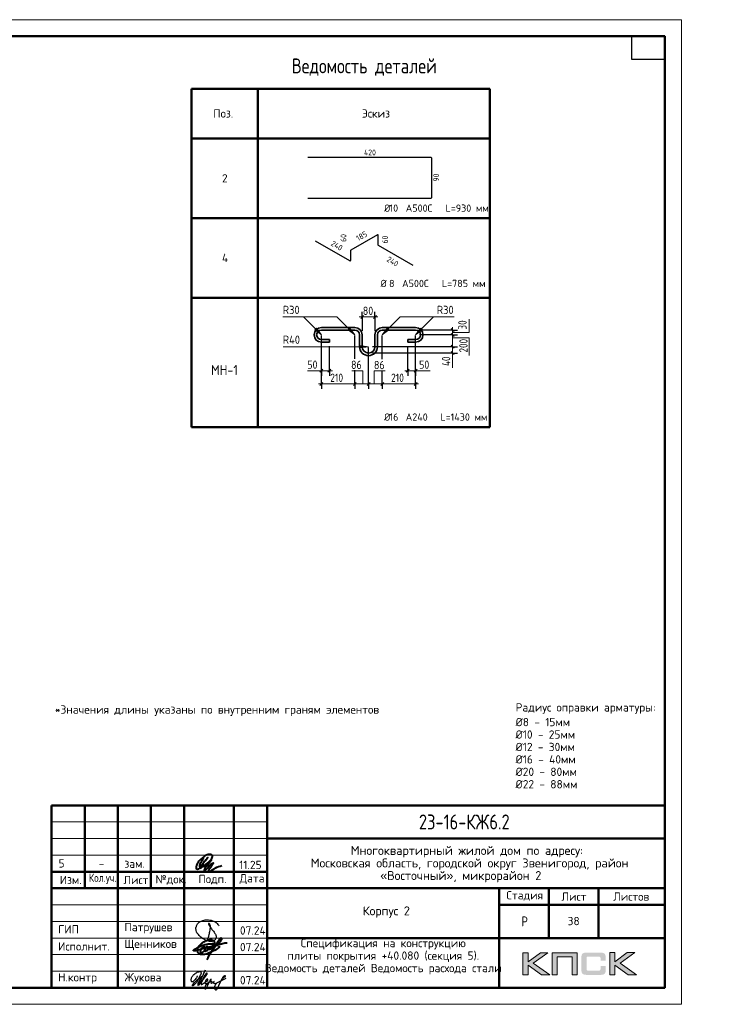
# Model space of a CAD drawing. Header units: millimetres. Extents: x 40580 to 1930067, y -240640 to 81020.
# Tile 601 of 656: x 1481763 to 1502656, y -239550 to -209850. Entities that reach past the tile are written whole.
import ezdxf

# ---------------------------------------------------------------- set-up
doc = ezdxf.new("R2010")
doc.units = ezdxf.units.MM
for name, color, linetype, lineweight in [('Standard', 7, 'Continuous', 25), ('Основная', 7, 'Continuous', 40), ('Позиционная метка номер позиции', 7, 'Continuous', 13), ('Размерная линия_ общее', 7, 'Continuous', 25)]:
    doc.layers.add(name, color=color, linetype=linetype, lineweight=lineweight)
doc.styles.add('GOST 2.304', font='isocpeur.ttf', dxfattribs={"width": 0.8})
doc.styles.add('ISOCPEUR', font='isocpeur.ttf')

# ---------------------------------------------------------------- blocks, each defined once
blk = doc.blocks.new('яяя')
at = {"lineweight": 30}
for points in [[(345424, 110432), (345425, 110410), (345424, 110397), (345417, 110379), (345406, 110350), (345390, 110319), (345357, 110275), (345310, 110221), (345265, 110176), (345198, 110110), (345161, 110077), (345133, 110066), (345116, 110066), (345102, 110075), (345090, 110091), (345082, 110115), (345074, 110146), (345066, 110182), (345064, 110206), (345067, 110234), (345077, 110278), (345095, 110320), (345114, 110361), (345134, 110395), (345159, 110428), (345195, 110469), (345228, 110506), (345284, 110560), (345331, 110595), (345379, 110625), (345435, 110648), (345486, 110670), (345532, 110686), (345573, 110696), (345605, 110698), (345621, 110695), (345635, 110687), (345648, 110671), (345656, 110649), (345659, 110625), (345659, 110583), (345656, 110553), (345647, 110523), (345635, 110489), (345387, 110033), (345349, 109985), (345311, 109948), (345247, 109889), (345209, 109858), (345192, 109844), (345180, 109837), (345157, 109833), (345150, 109835), (345140, 109842), (345135, 109856), (345138, 109881), (345148, 109892), (345183, 109930), (345267, 110024), (345343, 110105), (345455, 110213), (345617, 110343), (345775, 110456), (345811, 110526), (345838, 110607), (345890, 110740), (345902, 110771), (345698, 110295), (345672, 110226), (345626, 110132), (345572, 110032), (345518, 109953), (345481, 109918), (345497, 110001), (345567, 110147), (345655, 110301), (345760, 110442)], [(345481, 109918), (345476, 109896), (345475, 109874), (345485, 109861), (345506, 109866), (345539, 109891), (345632, 109983), (345968, 110450), (346022, 110527), (346029, 110560), (346027, 110579), (346026, 110590), (346010, 110605), (345993, 110609), (345975, 110601), (345962, 110584), (345954, 110562), (345857, 110421), (345783, 110292), (345741, 110183), (345701, 110079), (345665, 109985), (345660, 109952), (345666, 109929), (345669, 109915), (345682, 109910), (345702, 109914), (345735, 109941), (345846, 110007), (346065, 110160), (346075, 110193), (346070, 110217), (346066, 110236), (346052, 110241), (346030, 110241), (346007, 110228), (345978, 110203), (345960, 110164), (345892, 110010), (345895, 109986), (345904, 109966), (345925, 109964), (345969, 109968), (346045, 110000), (346218, 110114), (346261, 110154), (346280, 110184), (346282, 110210), (346278, 110225), (346263, 110229), (346241, 110222), (346220, 110198), (346162, 110049), (345989, 109904), (345932, 109849), (345906, 109805), (345891, 109739), (345890, 109690), (345899, 109652), (345924, 109647), (345956, 109655), (345980, 109674), (346058, 109838), (346158, 110046), (346261, 110098), (346314, 110120), (346292, 110079), (346269, 110036), (346261, 110008), (346267, 109998), (346293, 109998), (346363, 110039), (346445, 110095), (346421, 110068), (346414, 110040), (346407, 110011), (346416, 109990), (346466, 109972), (346509, 109977), (346574, 109984), (347172, 110293)], [(346586, 109971), (346543, 109917), (346509, 109873), (346489, 109825), (346475, 109767), (346472, 109710), (346478, 109675), (346485, 109641), (346501, 109621), (346517, 109602), (346542, 109589), (346568, 109592), (346605, 109620), (346680, 109731), (346736, 109842), (346865, 110115), (346962, 110290), (346969, 110318), (346979, 110360), (347013, 110403), (347056, 110434), (347091, 110450), (347109, 110450), (347121, 110434), (347115, 110405), (347072, 110355), (347012, 110307), (346924, 110222)]]:
    blk.add_lwpolyline(points, dxfattribs=at)
blk = doc.blocks.new('Из_буфера32210')
at = {"color": 7, "lineweight": 25}
blk.add_lwpolyline([(357, 84), (386, 160), (399, 213), (405, 239), (412, 268), (420, 299), (427, 339), (434, 380), (437, 414), (438, 442), (436, 466), (430, 489), (425, 504), (417, 519), (409, 531), (405, 535), (403, 536), (400, 539), (394, 541), (387, 543), (383, 542), (379, 539), (377, 534), (377, 528), (379, 523), (438, 428), (470, 382), (484, 365), (504, 341), (528, 310), (551, 280), (562, 264), (575, 247), (582, 235), (589, 220), (599, 198), (606, 184), (610, 167), (611, 155), (612, 143), (611, 127), (609, 116), (603, 96), (596, 82), (588, 69), (579, 56), (563, 43), (551, 34), (539, 25), (524, 16), (511, 10), (494, 5), (481, 3), (456, 0), (432, 1), (415, 3), (396, 6), (375, 11), (355, 19), (336, 24), (310, 31), (293, 39), (269, 53), (243, 69), (223, 80), (202, 93), (180, 109), (152, 128), (126, 152), (98, 182), (77, 211), (52, 241), (32, 266), (20, 293), (8, 329), (3, 348), (1, 373), (0, 393), (1, 417), (6, 440), (13, 454), (20, 476), (26, 497), (38, 517), (47, 529), (60, 548), (75, 563), (95, 581), (115, 593), (135, 606), (161, 618), (187, 628), (213, 638), (251, 647), (282, 653), (319, 655), (353, 655), (384, 652), (418, 648), (460, 641), (503, 628), (544, 611), (579, 594), (611, 573), (639, 545), (666, 515), (679, 496), (694, 471)], dxfattribs=at)

msp = doc.modelspace()

# ---------------------------------------------------------------- hatches: boundary and pattern name
h = msp.add_hatch(color=256)
h.paths.add_polyline_path([(1497696.4, -237992.8), (1497468.9, -237992.8), (1497096.9, -238272.9), (1497096.9, -237992.8), (1496939.2, -237992.8), (1496939.2, -238664.9), (1497096.9, -238664.9), (1497096.9, -238369.7), (1497499.3, -238664.9), (1497751, -238664.9), (1497250.4, -238309.5)])
h.paths.add_polyline_path([(1497979.2, -238119.4), (1498424.5, -238119.4), (1498424.5, -238664.9), (1498580.8, -238664.9), (1498580.8, -237992.8), (1498414.1, -237992.8), (1497822.9, -237992.8), (1497822.9, -238151.8), (1497822.9, -238664.9), (1497979.2, -238664.9)])
h.paths.add_polyline_path([(1499718.9, -237989.4), (1499561.3, -237989.4), (1499561.3, -238662.2), (1499718.9, -238662.2), (1499718.9, -238366.2), (1500121.4, -238662.2), (1500373.1, -238662.2), (1499872.4, -238306), (1500318.4, -237989.4), (1500091.6, -237989.4), (1499718.9, -238269.4)])
msp.add_hatch(color=256).paths.add_polyline_path([(1499429.9, -238064), (1499427.8, -238056.4), (1499425.1, -238050.2), (1499421.6, -238044), (1499418.1, -238037.8), (1499414.7, -238032.9), (1499410.5, -238028.1), (1499406.4, -238023.2), (1499402.2, -238019.1), (1499396.7, -238015.6), (1499391.2, -238011.5), (1499385, -238008), (1499378, -238005.3), (1499371.1, -238002.5), (1499363.5, -237999.7), (1499355.9, -237997.7), (1499337.9, -237994.2), (1499318.6, -237991.4), (1499297.1, -237990), (1499273.6, -237989.4), (1498872.6, -237989.4), (1498849.1, -237990), (1498828.3, -237991.4), (1498808.3, -237994.2), (1498791, -237997.7), (1498782.7, -238000.4), (1498775.1, -238002.5), (1498768.2, -238005.3), (1498761.9, -238008.7), (1498755.7, -238011.5), (1498749.5, -238015.6), (1498744.7, -238019.1), (1498739.8, -238023.2), (1498735.7, -238028.1), (1498732.2, -238032.9), (1498728.1, -238037.8), (1498724.6, -238044), (1498721.8, -238050.2), (1498719.1, -238057.1), (1498716.3, -238064), (1498714.2, -238071.6), (1498710.8, -238088.2), (1498708, -238106.2), (1498705.9, -238126.3), (1498705.9, -238148.4), (1498705.9, -238502.4), (1498705.9, -238524.6), (1498708, -238544.6), (1498710.8, -238563.3), (1498714.2, -238579.9), (1498716.3, -238587.5), (1498719.1, -238594.4), (1498721.8, -238601.3), (1498724.6, -238607.5), (1498728.1, -238613.1), (1498732.2, -238618.6), (1498735.7, -238623.4), (1498739.8, -238628.3), (1498744.7, -238632.4), (1498750.2, -238635.9), (1498755.7, -238639.3), (1498761.9, -238642.8), (1498768.2, -238646.3), (1498775.8, -238648.3), (1498782.7, -238651.1), (1498791, -238653.2), (1498808.3, -238657.3), (1498828.3, -238659.4), (1498849.8, -238661.5), (1498872.6, -238662.2), (1499273.6, -238662.2), (1499297.1, -238661.5), (1499318.6, -238660.1), (1499337.9, -238657.3), (1499355.2, -238653.9), (1499363.5, -238651.1), (1499371.1, -238649), (1499378, -238646.3), (1499385, -238642.8), (1499391.2, -238640), (1499396.7, -238635.9), (1499402.2, -238632.4), (1499406.4, -238628.3), (1499410.5, -238624.1), (1499414.7, -238618.6), (1499418.1, -238613.8), (1499421.6, -238607.5), (1499425.1, -238601.3), (1499427.8, -238595.1), (1499429.9, -238587.5), (1499432.7, -238579.9), (1499436.1, -238563.3), (1499438.9, -238545.3), (1499440.3, -238524.6), (1499441, -238502.4), (1499441, -238391.1), (1499284, -238391.1), (1499284, -238481.7), (1499284, -238487.9), (1499283.3, -238494.1), (1499281.9, -238499.7), (1499280.5, -238505.2), (1499278.5, -238510), (1499276.4, -238514.2), (1499273.6, -238518.3), (1499270.2, -238521.8), (1499266.7, -238525.2), (1499262.6, -238528), (1499257.7, -238530.1), (1499252.9, -238532.2), (1499248, -238533.5), (1499241.8, -238534.2), (1499235.6, -238534.9), (1499229.4, -238535.6), (1498905.8, -238535.6), (1498900.2, -238534.9), (1498895.4, -238534.2), (1498891.2, -238532.2), (1498887.1, -238530.1), (1498882.9, -238527.3), (1498879.5, -238524.6), (1498876, -238521.1), (1498873.3, -238516.9), (1498870.5, -238512.8), (1498868.4, -238508.6), (1498866.4, -238503.8), (1498865, -238499), (1498862.9, -238489.3), (1498862.2, -238479.6), (1498862.2, -238156.7), (1498862.2, -238151.2), (1498862.9, -238145.6), (1498864.3, -238140.8), (1498865.7, -238135.9), (1498867, -238131.8), (1498869.1, -238128.3), (1498871.9, -238124.9), (1498874.6, -238121.4), (1498878.1, -238118.7), (1498881.6, -238115.9), (1498885.7, -238113.8), (1498889.9, -238112.4), (1498894.7, -238111.1), (1498899.5, -238110.4), (1498905.1, -238109.7), (1498910.6, -238109.7), (1499229.4, -238109.7), (1499235.6, -238109.7), (1499241.8, -238110.4), (1499247.4, -238111.7), (1499252.2, -238113.1), (1499257, -238115.2), (1499261.9, -238117.3), (1499266, -238120.7), (1499269.5, -238123.5), (1499272.9, -238127.6), (1499275.7, -238131.8), (1499278.5, -238135.9), (1499280.5, -238140.8), (1499281.9, -238145.6), (1499283.3, -238151.2), (1499284, -238157.4), (1499284, -238163.6), (1499284, -238237.6), (1499441, -238237.6), (1499441, -238148.4), (1499440.3, -238126.3), (1499438.9, -238106.2), (1499436.1, -238088.2), (1499432, -238071.6)])
at = {"layer": 'Standard', "linetype": 'Continuous', "lineweight": 13, "transparency": 33554687}
for points in [[(1490661.1, -219203.4), (1490864.8, -219356.1), (1490712, -219152.5)], [(1491669.1, -219203.4), (1491872.7, -219356.1), (1491720, -219152.5)], [(1492851.1, -219152.5), (1492698.4, -219356.1), (1492902, -219203.4)], [(1493859.1, -219152.5), (1493706.4, -219356.1), (1493910, -219203.4)], [(1492033.6, -219752.1), (1492285.6, -219716.1), (1492033.6, -219680.1)]]:
    msp.add_hatch(color=7, dxfattribs=at).paths.add_polyline_path(points)

# ---------------------------------------------------------------- linework, layer by layer
at = {"color": 7, "linetype": 'Continuous', "lineweight": 25, "transparency": 33554687}
for p, q in [((1490454.3, -213998.9), (1494163.6, -213998.9)), ((1494180.7, -214016.1), (1494180.7, -215223.9)), ((1494163.6, -215241.1), (1490454.3, -215241.1)), ((1492555, -216337.1), (1491750.5, -216801.6)), ((1492578.4, -216646.4), (1492578.4, -216350.7)), ((1491719.3, -217124.3), (1490689.4, -216529.7)), ((1493631.8, -217263.5), (1492586.2, -216659.9)), ((1491742.7, -216815.1), (1491742.7, -217110.8))]:
    msp.add_line(p, q, dxfattribs=at)
at = {"lineweight": 0}
for points in [[(1496939.2, -238664.9), (1496939.2, -237992.8), (1497096.9, -237992.8), (1497096.9, -238272.9), (1497468.9, -237992.8), (1497696.4, -237992.8), (1497250.4, -238309.5), (1497751, -238664.9), (1497499.3, -238664.9), (1497096.9, -238369.7), (1497096.9, -238664.9), (1496939.2, -238664.9)], [(1497979.2, -238664.9), (1497979.2, -238119.4), (1498424.5, -238119.4), (1498424.5, -238664.9), (1498580.8, -238664.9), (1498580.8, -237992.8), (1498414.1, -237992.8), (1497822.9, -237992.8), (1497822.9, -238151.8), (1497822.9, -238664.9), (1497979.2, -238664.9)], [(1499561.3, -238662.2), (1499561.3, -237989.4), (1499718.9, -237989.4), (1499718.9, -238269.4), (1500091.6, -237989.4), (1500318.4, -237989.4), (1499872.4, -238306), (1500373.1, -238662.2), (1500121.4, -238662.2), (1499718.9, -238366.2), (1499718.9, -238662.2), (1499561.3, -238662.2)]]:
    msp.add_lwpolyline(points, close=True, dxfattribs=at)
at = {"color": 7, "linetype": 'Continuous', "lineweight": 25, "transparency": 33554687}
for centre, radius, start, end in [((1494163.6, -214016.1), 17.2, 0, 90), ((1494163.6, -215223.9), 17.2, 270, 0), ((1492562.8, -216350.7), 15.6, 0, 120), ((1491758.3, -216815.1), 15.6, 120, 180), ((1492594, -216646.4), 15.6, 180, 240), ((1491727.1, -217110.8), 15.6, 240, 0)]:
    msp.add_arc(centre, radius, start, end, dxfattribs=at)
at = {"layer": 'Standard', "color": 7, "linetype": 'Continuous', "lineweight": 50, "transparency": 33554687}
for p, q in [((1486943.3, -211935.6), (1495943.3, -211935.6)), ((1486943.3, -213435.6), (1486943.3, -211935.6)), ((1488943.3, -213435.6), (1488943.3, -211935.6)), ((1495943.3, -213435.6), (1495943.3, -211935.6)), ((1495943.3, -213435.6), (1495943.3, -211935.6)), ((1486943.3, -213435.6), (1495943.3, -213435.6)), ((1486943.3, -213435.6), (1486943.3, -215835.6)), ((1486943.3, -213435.6), (1495943.3, -213435.6)), ((1488943.3, -213435.6), (1488943.3, -215835.6)), ((1495943.3, -213435.6), (1495943.3, -215835.6)), ((1495943.3, -213435.6), (1495943.3, -215835.6)), ((1486943.3, -215835.6), (1495943.3, -215835.6)), ((1486943.3, -215835.6), (1486943.3, -218235.6)), ((1486943.3, -215835.6), (1495943.3, -215835.6)), ((1488943.3, -215835.6), (1488943.3, -218235.6)), ((1495943.3, -215835.6), (1495943.3, -218235.6)), ((1495943.3, -215835.6), (1495943.3, -218235.6)), ((1486943.3, -218235.6), (1495943.3, -218235.6)), ((1486943.3, -218235.6), (1486943.3, -220635.6)), ((1486943.3, -218235.6), (1495943.3, -218235.6)), ((1488943.3, -218235.6), (1488943.3, -220635.6)), ((1495943.3, -218235.6), (1495943.3, -220635.6)), ((1495943.3, -218235.6), (1495943.3, -220635.6)), ((1486943.3, -220635.6), (1486943.3, -222140.1)), ((1488943.3, -220635.6), (1488943.3, -222140.1)), ((1495943.3, -220635.6), (1495943.3, -222140.1)), ((1495943.3, -220635.6), (1495943.3, -222140.1)), ((1486943.3, -222140.1), (1495943.3, -222140.1)), ((1482723.4, -239049.8), (1482723.4, -233549.8)), ((1482723.4, -233549.8), (1501223.4, -233549.8)), ((1482723.4, -233549.8), (1501223.4, -233549.8)), ((1501223.4, -233549.8), (1482723.4, -233549.8)), ((1482723.4, -233549.8), (1501223.4, -233549.8)), ((1483723.4, -236049.8), (1483723.4, -233549.8)), ((1484723.4, -239049.8), (1484723.4, -233549.8)), ((1485723.4, -236049.8), (1485723.4, -233549.8)), ((1486723.4, -239049.8), (1486723.4, -233549.8)), ((1488223.4, -239049.8), (1488223.4, -233549.8)), ((1489223.4, -239049.8), (1489223.4, -233549.8)), ((1489223.4, -234549.8), (1501223.4, -234549.8)), ((1482723.4, -235549.8), (1489223.4, -235549.8)), ((1482723.4, -235549.8), (1489223.4, -235549.8)), ((1482723.4, -236049.8), (1489223.4, -236049.8)), ((1482723.4, -236049.8), (1489223.4, -236049.8)), ((1489223.4, -236049.8), (1501223.4, -236049.8)), ((1496223.4, -237549.8), (1496223.4, -236049.8)), ((1497723.4, -237549.8), (1497723.4, -236049.8)), ((1499223.4, -237549.8), (1499223.4, -236049.8)), ((1496223.4, -236549.8), (1501223.4, -236549.8)), ((1489223.4, -237549.8), (1501223.4, -237549.8)), ((1496223.4, -239049.8), (1496223.4, -237549.8)), ((1496223.4, -239049.8), (1496223.4, -237549.8))]:
    msp.add_line(p, q, dxfattribs=at)
at = {"layer": 'Standard', "color": 7, "linetype": 'Continuous', "lineweight": 35, "transparency": 33554687}
for p, q in [((1486943.3, -211935.6), (1495943.3, -211935.6)), ((1486943.3, -213435.6), (1486943.3, -211935.6)), ((1486943.3, -211935.6), (1486943.3, -215835.6)), ((1488943.3, -213435.6), (1488943.3, -211935.6)), ((1488943.3, -211935.6), (1488943.3, -215835.6)), ((1495943.3, -213435.6), (1495943.3, -211935.6)), ((1495943.3, -211935.6), (1495943.3, -215835.6)), ((1495943.3, -213435.6), (1495943.3, -211935.6)), ((1495943.3, -211935.6), (1495943.3, -215835.6)), ((1495943.3, -213435.6), (1486943.3, -213435.6)), ((1486943.3, -214335.6), (1486943.3, -218235.6)), ((1488943.3, -214335.6), (1488943.3, -218235.6)), ((1495943.3, -214335.6), (1495943.3, -218235.6)), ((1495943.3, -214335.6), (1495943.3, -218235.6)), ((1486943.3, -216735.6), (1486943.3, -220635.6)), ((1488943.3, -216735.6), (1488943.3, -220635.6)), ((1495943.3, -216735.6), (1495943.3, -220635.6)), ((1495943.3, -216735.6), (1495943.3, -220635.6)), ((1488943.3, -219135.6), (1488943.3, -222140.1)), ((1491872.7, -219135.3), (1490864.8, -219135.3)), ((1492698.4, -219135.3), (1493706.4, -219135.3)), ((1495943.3, -219135.6), (1495943.3, -222140.1)), ((1491872.7, -219212.1), (1490864.8, -219212.1)), ((1492016.8, -219356.1), (1492016.8, -219716.1)), ((1492093.6, -219356.1), (1492093.6, -219716.1)), ((1492477.6, -219356.1), (1492477.6, -219716.1)), ((1492554.3, -219356.1), (1492554.3, -219716.1)), ((1492698.4, -219212.1), (1493706.4, -219212.1)), ((1490864.8, -219500.1), (1491104.8, -219500.1)), ((1490864.8, -219576.9), (1491104.8, -219576.9)), ((1491104.8, -219500.1), (1491104.8, -219576.9)), ((1493706.4, -219500.1), (1493466.4, -219500.1)), ((1493466.4, -219500.1), (1493466.4, -219576.9)), ((1493706.4, -219576.9), (1493466.4, -219576.9))]:
    msp.add_line(p, q, dxfattribs=at)
at = {"layer": 'Standard', "color": 7, "linetype": 'Continuous', "lineweight": -3, "transparency": 33554687}
for p, q in [((1486943.3, -215835.6), (1495943.3, -215835.6)), ((1486943.3, -218235.6), (1495943.3, -218235.6))]:
    msp.add_line(p, q, dxfattribs=at)
at = {"layer": 'Standard', "color": 7, "linetype": 'Continuous', "lineweight": 13, "transparency": 33554687}
for p, q in [((1490712, -219152.5), (1490661.1, -219203.4)), ((1490686.6, -219177.9), (1490673.8, -219165.2)), ((1490864.8, -219356.1), (1490712, -219152.5)), ((1491720, -219152.5), (1491669.1, -219203.4)), ((1491694.6, -219177.9), (1491681.8, -219165.2)), ((1491872.7, -219356.1), (1491720, -219152.5)), ((1492851.1, -219152.5), (1492698.4, -219356.1)), ((1492902, -219203.4), (1492851.1, -219152.5)), ((1492876.5, -219177.9), (1492889.3, -219165.2)), ((1493859.1, -219152.5), (1493706.4, -219356.1)), ((1493910, -219203.4), (1493859.1, -219152.5)), ((1493884.6, -219177.9), (1493897.3, -219165.2)), ((1490661.1, -219203.4), (1490864.8, -219356.1)), ((1490864.8, -219356.1), (1490864.8, -219356.1)), ((1490864.8, -219356.1), (1490864.8, -219356.1)), ((1490864.8, -219356.1), (1490864.8, -219356.1)), ((1491669.1, -219203.4), (1491872.7, -219356.1)), ((1491872.7, -219356.1), (1491872.7, -219356.1)), ((1491872.7, -219356.1), (1491872.7, -219356.1)), ((1491872.7, -219356.1), (1491872.7, -219356.1)), ((1492698.4, -219356.1), (1492902, -219203.4)), ((1492698.4, -219356.1), (1492698.4, -219356.1)), ((1492698.4, -219356.1), (1492698.4, -219356.1)), ((1492698.4, -219356.1), (1492698.4, -219356.1)), ((1493706.4, -219356.1), (1493910, -219203.4)), ((1493706.4, -219356.1), (1493706.4, -219356.1)), ((1493706.4, -219356.1), (1493706.4, -219356.1)), ((1493706.4, -219356.1), (1493706.4, -219356.1)), ((1492033.6, -219716.1), (1492015.6, -219716.1)), ((1492285.6, -219716.1), (1492033.6, -219680.1)), ((1492033.6, -219680.1), (1492033.6, -219752.1)), ((1492033.6, -219752.1), (1492285.6, -219716.1)), ((1492285.6, -219716.1), (1492285.6, -219716.1)), ((1492285.6, -219716.1), (1492285.6, -219716.1)), ((1492285.6, -219716.1), (1492285.6, -219716.1)), ((1494819.2, -219908.1), (1494819.2, -220348.5)), ((1490449.6, -220440.3), (1490864.8, -220440.3)), ((1493706.4, -220440.3), (1494143.2, -220440.3)), ((1482723.4, -234049.8), (1489223.4, -234049.8)), ((1482723.4, -234549.8), (1489223.4, -234549.8)), ((1482723.4, -235049.8), (1489223.4, -235049.8)), ((1482723.4, -236549.8), (1489223.4, -236549.8)), ((1482723.4, -237049.8), (1489223.4, -237049.8)), ((1482723.4, -237049.8), (1489223.4, -237049.8)), ((1482723.4, -237549.8), (1489223.4, -237549.8)), ((1482723.4, -237549.8), (1489223.4, -237549.8)), ((1482723.4, -238049.8), (1489223.4, -238049.8)), ((1482723.4, -238549.8), (1489223.4, -238549.8))]:
    msp.add_line(p, q, dxfattribs=at)
at = {"layer": 'Standard', "color": 7, "linetype": 'Continuous', "lineweight": 25, "transparency": 33554687}
for p, q in [((1501223.4, -239049.8), (1501223.4, -233549.8)), ((1482723.4, -239049.8), (1501223.4, -239049.8)), ((1482723.4, -239049.8), (1501223.4, -239049.8)), ((1482723.4, -239049.8), (1501223.4, -239049.8))]:
    msp.add_line(p, q, dxfattribs=at)
at = {"layer": 'Standard', "color": 7, "linetype": 'Continuous', "lineweight": 13, "transparency": 33554687}
msp.add_lwpolyline([(1459723.4, -239549.7), (1501723.4, -239549.7), (1501723.4, -209849.7), (1459723.4, -209849.7), (1459723.4, -239549.7)], close=True, dxfattribs=at)
at = {"layer": 'Standard', "color": 7, "linetype": 'Continuous', "lineweight": 50, "transparency": 33554687}
msp.add_lwpolyline([(1461723.4, -210349.7), (1501223.4, -210349.7), (1501223.4, -239049.7), (1461723.4, -239049.7), (1461723.4, -210349.7)], close=True, dxfattribs=at)
at = {"layer": 'Standard', "color": 7, "linetype": 'Continuous', "lineweight": 25, "transparency": 33554687}
msp.add_lwpolyline([(1501223.4, -210349.7), (1501223.4, -211049.7), (1500223.4, -211049.7), (1500223.4, -210349.7), (1501223.4, -210349.7)], close=True, dxfattribs=at)
at = {"layer": 'Standard', "color": 7, "linetype": 'Continuous', "lineweight": 13, "transparency": 33554687}
for points in [[(1489699.8, -218816.6), (1490325.2, -218816.6), (1490864.8, -219356.1)], [(1489699.8, -218816.6), (1491333.2, -218816.6), (1491872.7, -219356.1)], [(1494871.3, -218816.6), (1493237.9, -218816.6), (1492698.4, -219356.1)], [(1494871.3, -218816.6), (1494245.9, -218816.6), (1493706.4, -219356.1)], [(1495317.2, -218886.2), (1495317.2, -219283.4), (1494819.2, -219283.4)], [(1495317.2, -219979.2), (1495317.2, -219446.1), (1494819.2, -219446.1)], [(1489711.8, -219716.1), (1490351.2, -219716.1), (1492285.6, -219716.1)], [(1491780.3, -220440.3), (1492115.1, -220440.3), (1492115.1, -220836.4)], [(1492790.8, -220440.3), (1492456, -220440.3), (1492456, -220836.4)]]:
    msp.add_lwpolyline(points, dxfattribs=at)
at = {"layer": 'Standard', "color": 7, "linetype": 'Continuous', "lineweight": 35, "transparency": 33554687}
for centre, radius, start, end in [((1490864.8, -219356.1), 220.8, 90, 270), ((1491872.7, -219356.1), 220.8, 0, 90), ((1492698.4, -219356.1), 220.8, 90, 180), ((1493706.4, -219356.1), 220.8, 270, 90), ((1490864.8, -219356.1), 144, 90, 270), ((1491872.7, -219356.1), 144, 0, 90), ((1492698.4, -219356.1), 144, 90, 180), ((1493706.4, -219356.1), 144, 270, 90), ((1492285.6, -219716.1), 268.8, 180, 0), ((1492285.6, -219716.1), 192, 180, 0)]:
    msp.add_arc(centre, radius, start, end, dxfattribs=at)
at = {"layer": 'Основная', "color": 7, "ltscale": 100}
msp.add_spline([(1487316.2, -235112.2), (1487246.9, -235238.6), (1487189.8, -235360.5), (1487189.8, -235388.5), (1487224.5, -235370.6), (1487321.8, -235265.5), (1487433.7, -235117.8), (1487353.1, -235221.8), (1487290.5, -235316.9), (1487298.3, -235378.4), (1487357.6, -235372.8), (1487435.9, -235306.8), (1487527.6, -235198.3), (1487579, -235094.3), (1487572.3, -235046.2), (1487488, -235030), (1487413.5, -235040.7), (1487283.8, -235125.7), (1487166.4, -235235.3), (1487109.3, -235332.6), (1487088.1, -235405.3), (1487089.2, -235452.2), (1487129.4, -235470.1), (1487197.7, -235446.6), (1487385.6, -235321.4), (1487539.9, -235193.9), (1487384.2, -235404.8), (1487328.6, -235502.1), (1487328.5, -235520.4), (1487362.1, -235503.7), (1487456, -235406.4), (1487581.3, -235291.2), (1487600.3, -235286.7), (1487582.4, -235329.2), (1487505.4, -235441), (1487458.3, -235528.3), (1487465, -235547.3), (1487500.8, -235538.3), (1487664, -235438.8), (1487858.6, -235360.5)], degree=3, dxfattribs=at)
at = {"layer": 'Основная'}
for points in [[(1487416.7, -238208.5), (1487535.2, -237977.3), (1487685.5, -237765.4), (1487777, -237606.8), (1487801.1, -237573.5), (1487822.6, -237551.5), (1487834.4, -237549.2), (1487841.3, -237548.3), (1487846.6, -237549.7), (1487850.5, -237552.5), (1487852.7, -237556.7), (1487853.5, -237559.8), (1487855.6, -237566.7), (1487855.1, -237570.2), (1487855, -237577.6), (1487853.5, -237581.5), (1487852.3, -237593), (1487839.9, -237619.1), (1487810.5, -237662.5), (1487762.2, -237714.7), (1487703.6, -237756.6), (1487668.7, -237777.5), (1487649.6, -237781.4), (1487474.7, -237829.9), (1487280.9, -237874.5), (1487145.7, -237913.3), (1487065, -237933.1), (1487020.9, -237935.1), (1487000.4, -237924.6), (1487011.7, -237915.2), (1487022.1, -237901.6), (1487039.5, -237890.2), (1487102.7, -237852.4), (1487191.9, -237809.3), (1487281.8, -237770.1), (1487368, -237742.7), (1487451.9, -237725), (1487555.6, -237721.3), (1487603.3, -237718.6)], [(1487778.1, -237796.1), (1487775.6, -237836.1), (1487757.3, -237851), (1487725.7, -237876.8), (1487646.7, -237922.6), (1487566.9, -237954.2), (1487493.7, -237989.9), (1487336.3, -238046.1), (1487243.1, -238047.2), (1487199.3, -238036.1), (1487171.1, -238018.4), (1487153.9, -238007.3), (1487137.8, -237978.4), (1487128.4, -237949.6), (1487133.3, -237896.4), (1487139.4, -237856.4), (1487165.5, -237806.5), (1487196.4, -237766.8), (1487245.9, -237719.5), (1487289.2, -237682.9), (1487349.1, -237652.9), (1487411.7, -237622.4), (1487475.5, -237600.2), (1487514.5, -237594.7), (1487562.6, -237598.6), (1487584.2, -237610.8), (1487608.3, -237628.9), (1487621.9, -237645.7), (1487639.1, -237668.4), (1487640.2, -237698.9), (1487638.5, -237715), (1487634.1, -237735.3), (1487627.4, -237751.1), (1487616.3, -237761.1), (1487603.6, -237761.1), (1487593.1, -237754.4), (1487594.2, -237730), (1487604.7, -237717.8), (1487653.9, -237734.2), (1487676.9, -237745.6), (1487728.7, -237764.1), (1487744, -237771.5), (1487754.2, -237778.2)], [(1487350.7, -237916.2), (1487349.6, -237834.4), (1487340.3, -237811.9), (1487318.9, -237803.4), (1487301.9, -237814.1), (1487284.2, -237829.2), (1487261.2, -237855.5), (1487238.7, -237879.1), (1487222, -237905), (1487218.3, -237926.5), (1487211.7, -237963.8), (1487215, -237978.2), (1487229.1, -238000.8), (1487250.5, -238003.4), (1487279, -237990.1), (1487303, -237959.7), (1487321.1, -237942.4), (1487344.8, -237923.1), (1487382.1, -237854.7), (1487402.8, -237821.5), (1487420.6, -237800), (1487353.7, -237908.4), (1487355.5, -237929.8), (1487359.9, -237948.6), (1487381, -237937.2), (1487405.8, -237924.6), (1487437.9, -237895), (1487440.9, -237889.9), (1487449.8, -237861), (1487454.9, -237846.2), (1487456.8, -237840.3), (1487453.1, -237876.6), (1487456.1, -237889.5), (1487472.3, -237888.8), (1487494.5, -237882.1), (1487514.1, -237849.2), (1487515.9, -237830.3), (1487506.3, -237881), (1487515.9, -237881.4), (1487548.5, -237869.2), (1487573.3, -237851.8), (1487576.2, -237818.1), (1487578.1, -237803.7), (1487581, -237834.4), (1487599.5, -237835.5), (1487616.9, -237833.3), (1487629.8, -237798.9), (1487632.4, -237790.8), (1487632, -237798.6), (1487627.2, -237824.1), (1487643.5, -237828.5)], [(1487681.7, -237771.6), (1487741.5, -237753.4), (1487812.8, -237731.4), (1487850.9, -237723.4), (1487920.3, -237704.9), (1487976.3, -237698.3), (1488016.9, -237699)]]:
    msp.add_spline(points, degree=3, dxfattribs=at)
at = {"layer": 'Размерная линия_ общее', "color": 7, "linetype": 'Continuous', "lineweight": 13, "transparency": 33554687}
for p, q in [((1492093.6, -218816.6), (1492003.6, -218816.6)), ((1492093.6, -218816.6), (1492477.6, -218816.6)), ((1492477.6, -218816.6), (1492567.6, -218816.6)), ((1494819.2, -219212.1), (1494819.2, -219122.1)), ((1494819.2, -219212.1), (1494819.2, -219356.1)), ((1494819.2, -219716.1), (1494819.2, -219908.1)), ((1494819.2, -219908.1), (1494819.2, -219998.1)), ((1490864.8, -220440.3), (1490774.8, -220440.3)), ((1490864.8, -220440.3), (1491104.8, -220440.3)), ((1491104.8, -220440.3), (1491194.8, -220440.3)), ((1493466.4, -220440.3), (1493376.4, -220440.3)), ((1493706.4, -220440.3), (1493796.4, -220440.3)), ((1490864.8, -220836.4), (1490774.8, -220836.4)), ((1491872.7, -220836.4), (1492285.6, -220836.4)), ((1492285.6, -220836.4), (1492698.4, -220836.4)), ((1492698.4, -220836.4), (1493706.4, -220836.4)), ((1493706.4, -220836.4), (1493796.4, -220836.4))]:
    msp.add_line(p, q, dxfattribs=at)
at = {"layer": 'Размерная линия_ общее', "color": 7, "linetype": 'Continuous', "lineweight": 25, "transparency": 33554687}
for p, q in [((1492048.6, -218861.6), (1492138.6, -218771.6)), ((1492432.6, -218861.6), (1492522.6, -218771.6)), ((1494774.2, -219167.1), (1494864.2, -219257.1)), ((1494774.2, -219311.1), (1494864.2, -219401.1)), ((1494774.2, -219671.1), (1494864.2, -219761.1)), ((1494774.2, -219863.1), (1494864.2, -219953.1)), ((1490819.8, -220485.3), (1490909.8, -220395.3)), ((1491059.8, -220485.3), (1491149.8, -220395.3)), ((1493511.4, -220395.3), (1493421.4, -220485.3)), ((1493751.4, -220395.3), (1493661.4, -220485.3)), ((1490819.8, -220881.4), (1490909.8, -220791.4)), ((1491827.7, -220881.4), (1491917.7, -220791.4)), ((1492240.6, -220881.4), (1492330.6, -220791.4)), ((1492653.4, -220881.4), (1492743.4, -220791.4)), ((1493661.4, -220881.4), (1493751.4, -220791.4))]:
    msp.add_line(p, q, dxfattribs=at)
at = {"layer": 'Размерная линия_ общее', "color": 253, "linetype": 'Continuous', "lineweight": -3, "true_color": 0xa0a0a0, "transparency": 33554687}
for p, q in [((1492093.6, -218816.6), (1492093.6, -218666.6)), ((1492093.6, -218816.6), (1492093.6, -218966.6)), ((1492093.6, -218816.6), (1492093.6, -219236.1)), ((1492477.6, -218816.6), (1492477.6, -218666.6)), ((1492477.6, -218816.6), (1492477.6, -218966.6)), ((1492477.6, -218816.6), (1492477.6, -219236.1)), ((1490864.8, -220836.4), (1490864.8, -219380.1)), ((1491872.7, -220081.3), (1491872.7, -219380.1)), ((1492698.4, -220088.9), (1492698.4, -219380.1)), ((1493706.4, -220836.4), (1493706.4, -219380.1)), ((1494819.2, -219212.1), (1493826.4, -219212.1)), ((1494819.2, -219356.1), (1493826.4, -219356.1)), ((1494819.2, -219212.1), (1494669.2, -219212.1)), ((1494819.2, -219356.1), (1494669.2, -219356.1)), ((1494819.2, -219212.1), (1494969.2, -219212.1)), ((1494819.2, -219356.1), (1494969.2, -219356.1)), ((1490864.8, -220440.3), (1490864.8, -219696.9)), ((1491104.8, -220440.3), (1491104.8, -219696.9)), ((1493466.4, -220440.3), (1493466.4, -219696.9)), ((1493706.4, -220440.3), (1493706.4, -219696.9)), ((1494819.2, -219716.1), (1494669.2, -219716.1)), ((1494819.2, -219716.1), (1494969.2, -219716.1)), ((1494819.2, -219908.1), (1494669.2, -219908.1)), ((1494819.2, -219908.1), (1494969.2, -219908.1)), ((1490864.8, -220440.3), (1490864.8, -220290.3)), ((1491104.8, -220440.3), (1491104.8, -220290.3)), ((1493466.4, -220440.3), (1493466.4, -220290.3)), ((1493706.4, -220440.3), (1493706.4, -220290.3)), ((1490864.8, -220440.3), (1490864.8, -220590.3)), ((1491104.8, -220440.3), (1491104.8, -220590.3)), ((1493466.4, -220440.3), (1493466.4, -220590.3)), ((1493706.4, -220440.3), (1493706.4, -220590.3)), ((1490864.8, -220836.4), (1490864.8, -220686.4)), ((1490864.8, -220836.4), (1490864.8, -220986.4)), ((1491872.7, -220836.4), (1491872.7, -220686.4)), ((1491872.7, -220836.4), (1491872.7, -220986.4)), ((1492285.6, -220836.4), (1492285.6, -220686.4)), ((1492285.6, -220836.4), (1492285.6, -220986.4)), ((1492698.4, -220836.4), (1492698.4, -220686.4)), ((1492698.4, -220836.4), (1492698.4, -220986.4)), ((1493706.4, -220836.4), (1493706.4, -220686.4)), ((1493706.4, -220836.4), (1493706.4, -220986.4))]:
    msp.add_line(p, q, dxfattribs=at)
at = {"layer": 'Размерная линия_ общее', "color": 7, "linetype": 'Continuous', "lineweight": 13, "transparency": 33554687}
for points in [[(1494819.2, -219356.1), (1494819.2, -219556.3), (1494819.2, -219556.3), (1494819.2, -219716.1)], [(1493706.4, -220440.3), (1493575.1, -220440.3), (1493575.1, -220440.3), (1493466.4, -220440.3)], [(1490864.8, -220836.4), (1490899.7, -220836.4), (1490899.7, -220836.4), (1491872.7, -220836.4)]]:
    msp.add_lwpolyline(points, dxfattribs=at)
at = {"layer": 'Размерная линия_ общее', "color": 253, "linetype": 'Continuous', "lineweight": -3, "true_color": 0xa0a0a0, "transparency": 33554687}
for points in [[(1492285.6, -220836.4), (1492285.6, -220816), (1492285.6, -220816), (1492285.6, -220468.3), (1492285.6, -220468.3), (1492285.6, -219740.1)], [(1494819.2, -219716.1), (1494299.5, -219716.1), (1494299.5, -219716.1), (1492405.6, -219716.1)], [(1494819.2, -219908.1), (1493882.4, -219908.1), (1493882.4, -219908.1), (1492405.6, -219908.1)], [(1491872.7, -220836.4), (1491872.7, -220816), (1491872.7, -220816), (1491872.7, -220588.5), (1491872.7, -220588.5), (1491872.7, -220424.5)], [(1492698.4, -220836.4), (1492698.4, -220816), (1492698.4, -220816), (1492698.4, -220432.1)]]:
    msp.add_lwpolyline(points, dxfattribs=at)

# ---------------------------------------------------------------- block references
at = {"color": 1, "ltscale": 100}
msp.add_blockref('Из_буфера32210', (1487078.5, -237656), dxfattribs=at)
at = {"color": 2, "lineweight": 60, "xscale": 0.5, "yscale": 0.5, "zscale": 0.5}
msp.add_blockref('яяя', (1314402.7, -293908.3), dxfattribs=at)

# ---------------------------------------------------------------- texts
at = {"color": 7, "linetype": 'Continuous', "lineweight": -3, "transparency": 33554687, "insert": (1492151.2, -213942.3), "char_height": 175, "width": 423.163, "attachment_point": 7, "style": 'GOST 2.304'}
msp.add_mtext('420', dxfattribs=at)
at = {"color": 7, "linetype": 'Continuous', "lineweight": -3, "transparency": 33554687, "char_height": 175, "attachment_point": 7, "style": 'GOST 2.304'}
for s, insert, width, rotation in [('90', (1494412.3, -214730.8), 311.273, 90), ('185', (1491978.2, -216534.8), 373.47, 30), ('240', (1491130.7, -216649.1), 423.153, 330), ('60', (1491616.1, -216553), 311.267, 90), ('60', (1492870.7, -216600.3), 311.267, 90), ('240', (1492815, -217129.4), 423.15, 330)]:
    msp.add_mtext(s, dxfattribs=dict(at, insert=insert, width=width, rotation=rotation))
at = {"layer": 'Standard', "color": 7, "linetype": 'Continuous', "lineweight": 50, "transparency": 33554687, "char_height": 450, "attachment_point": 7, "style": 'GOST 2.304'}
for s, insert, width in [('Спецификация\\~на\\~конструкцию\\~перекрытия\\~на\\~отм.\\~+40.080', (1463897.9, -211434.4), 14006.671), ('Ведомость\\~деталей', (1489968.7, -211539.9), 4765.912), ('23-16-КЖ6.2', (1493806, -234274.7), 3070.526)]:
    msp.add_mtext(s, dxfattribs=dict(at, insert=insert, width=width))
at = {"layer": 'Standard', "color": 7, "linetype": 'Continuous', "lineweight": 25, "transparency": 33554687, "style": 'ISOCPEUR'}
for s, insert, char_height, width, attachment_point in [('Поз.', (1487601.6, -212803.4), 250, 613.452, 7), ('Эскиз', (1492084.9, -212803.4), 250, 844.452, 7), ('2', (1487864.1, -214760.6), 250, 284.833, 7), ('Ø', (1492755.8, -215643.9), 220, 253.451, 7), ('10', (1492918.8, -215643.9), 220, 344.43, 7), ('А500С', (1493407.6, -215643.9), 220, 797.708, 7), ('L=930\\~мм', (1494609, -215643.9), 220, 1110.165, 7), ('4', (1487864.1, -217160.6), 250, 284.833, 7), ('Ø', (1492645.8, -217916.2), 220, 253.451, 7), ('8', (1492904.1, -217916.2), 220, 250.662, 7), ('А500С', (1493297.6, -217916.2), 220, 797.708, 7), ('L=785\\~мм', (1494498.9, -217916.2), 220, 1110.165, 7), ('\\W0.88;МН-1', (1487536.6, -220568.1), 300, 1001.43, 7), ('Ø', (1492755, -221946.4), 220, 253.451, 7), ('16', (1492918.1, -221946.4), 220, 344.43, 7), ('А240', (1493406.9, -221946.4), 220, 797.708, 7), ('L=1430\\~мм', (1494454.2, -221946.4), 220, 1266.39, 7), ('Радиус\\~оправки\\~арматуры:', (1496721.4, -230786.8), 250, 3481.549, 7), ('*Значения\\~длины\\~указаны\\~по\\~внутренним\\~граням\\~элементов', (1482824.2, -230851.1), 250, 7808.496, 7), ('Ø8\\~-\\~15мм', (1496721.4, -231161.8), 250, 1371.46, 7), ('Ø10\\~-\\~25мм', (1496721.4, -231536.8), 250, 1531.299, 7), ('Ø12\\~-\\~30мм', (1496721.4, -231911.8), 250, 1531.299, 7), ('Ø16\\~-\\~40мм', (1496721.4, -232286.8), 250, 1548.987, 7), ('Ø20\\~-\\~80мм', (1496721.4, -232661.8), 250, 1602.271, 7), ('Ø22\\~-\\~88мм', (1496721.4, -233036.8), 250, 1602.271, 7), ('Многоквартирный\\~жилой\\~дом\\~по\\~адресу:\\~', (1491748.6, -235117.7), 270, 5717.08, 7), ('5', (1483025.5, -235175), 250, 283.333, 2), ('11.25', (1488383.9, -235469.8), 250, 693.365, 7), ('Московская\\~область,\\~городской\\~округ\\~Звенигород,\\~район\\~', (1490542.6, -235495.7), 270, 8136.208, 7), ('-', (1484230, -235183.9), 250, 283.333, 2), ('зам.', (1485230, -235183.9), 250, 283.333, 2), ('«Восточный»,\\~микрорайон\\~2', (1492635.1, -235873.7), 270, 3952.828, 7), ('Изм.', (1482971.4, -235925), 250, 631.146, 7), ('\\W0.83;Кол.уч.', (1483850.4, -235925), 250, 799.955, 7), ('Лист', (1484894.3, -235925), 250, 782.227, 7), ('№док.', (1485858.9, -235942.3), 250, 853.387, 7), ('Подп.', (1487154.7, -235935.4), 250, 764.532, 7), ('Дата', (1488396.5, -235925), 250, 782.227, 7), ('Стадия', (1496444, -236425), 250, 1031.116, 7), ('Лист', (1498107, -236425), 250, 782.227, 7), ('Листов', (1499666.3, -236425), 250, 1066.51, 7), ('Корпус\\~2', (1492111.5, -236939.8), 270, 1362.881, 7), ('\\W0.77;Р', (1496900.4, -237199.8), 300, 262.925, 7), ('ГИП', (1482923.4, -237412.3), 250, 586.81, 7), ('Патрушев', (1484923.5, -237412.3), 250, 1386.365, 7), ('07.24', (1488406.5, -237448.5), 250, 817.621, 7), ('Исполнит.', (1482923.4, -237928), 250, 1386.365, 7), ('Щенников', (1484923.5, -237918.4), 250, 1333.081, 7), ('07.24', (1488406.5, -237948.5), 250, 817.621, 7), ('Н.контр', (1482923.4, -238928), 250, 1102.087, 7), ('Жукова', (1484923.5, -238928), 250, 1031.11, 7), ('07.24', (1488406.5, -238948.5), 250, 817.621, 7)]:
    msp.add_mtext(s, dxfattribs=dict(at, insert=insert, char_height=char_height, width=width, attachment_point=attachment_point))
at = {"layer": 'Standard', "color": 7, "linetype": 'Continuous', "lineweight": 13, "transparency": 33554687, "insert": (1498473.4, -237039.8), "char_height": 250, "width": 459.375, "attachment_point": 5, "style": 'ISOCPEUR'}
msp.add_mtext('\\A1;{\\fISOCPEUR|i0|b0;\\H250.000000;\\W1.000000;\\C7;38}\\P', dxfattribs=at)
at = {"layer": 'Standard', "color": 7, "linetype": 'Continuous', "lineweight": 25, "transparency": 33554687, "insert": (1492729.3, -237578.1), "char_height": 250, "width": 7266.875, "attachment_point": 2, "line_spacing_factor": 0.903614, "style": 'ISOCPEUR'}
msp.add_mtext('{Спецификация на конструкцию\\Pплиты покрытия +40.080 (секция 5).\\PВедомость деталей Ведомость расхода стали}', dxfattribs=at)
at = {"layer": 'Позиционная метка номер позиции', "color": 7, "linetype": 'Continuous', "lineweight": 25, "transparency": 33554687, "char_height": 250, "attachment_point": 7, "style": 'GOST 2.304'}
for s, insert, width in [('\\W0.92;R30', (1489698.6, -218728.6), 637.561), ('\\W0.87;80', (1492114, -218756.6), 484.709), ('\\W0.92;R30', (1494344.5, -218728.6), 637.57), ('\\W0.92;R40', (1489698.6, -219628.1), 662.019), ('\\W0.87;50', (1490438.7, -220380.3), 484.718), ('\\W0.87;86', (1491758.1, -220384.9), 484.718), ('\\W0.87;86', (1492449.5, -220392.5), 484.718), ('\\W0.87;50', (1493810.8, -220380.3), 484.709), ('\\W0.83;210', (1491131.2, -220776.4), 610.286), ('\\W0.83;210', (1492964.8, -220776.4), 610.286)]:
    msp.add_mtext(s, dxfattribs=dict(at, insert=insert, width=width))
at = {"layer": 'Позиционная метка номер позиции', "color": 7, "linetype": 'Continuous', "lineweight": 25, "transparency": 33554687, "char_height": 250, "width": 444.678, "attachment_point": 7, "rotation": 90, "style": 'GOST 2.304'}
for s, insert in [('30', (1495244.7, -219195.9)), ('200', (1495274.1, -219889.1)), ('40', (1494751.1, -220296.6))]:
    msp.add_mtext(s, dxfattribs=dict(at, insert=insert))

doc.saveas('drawing.dxf')
